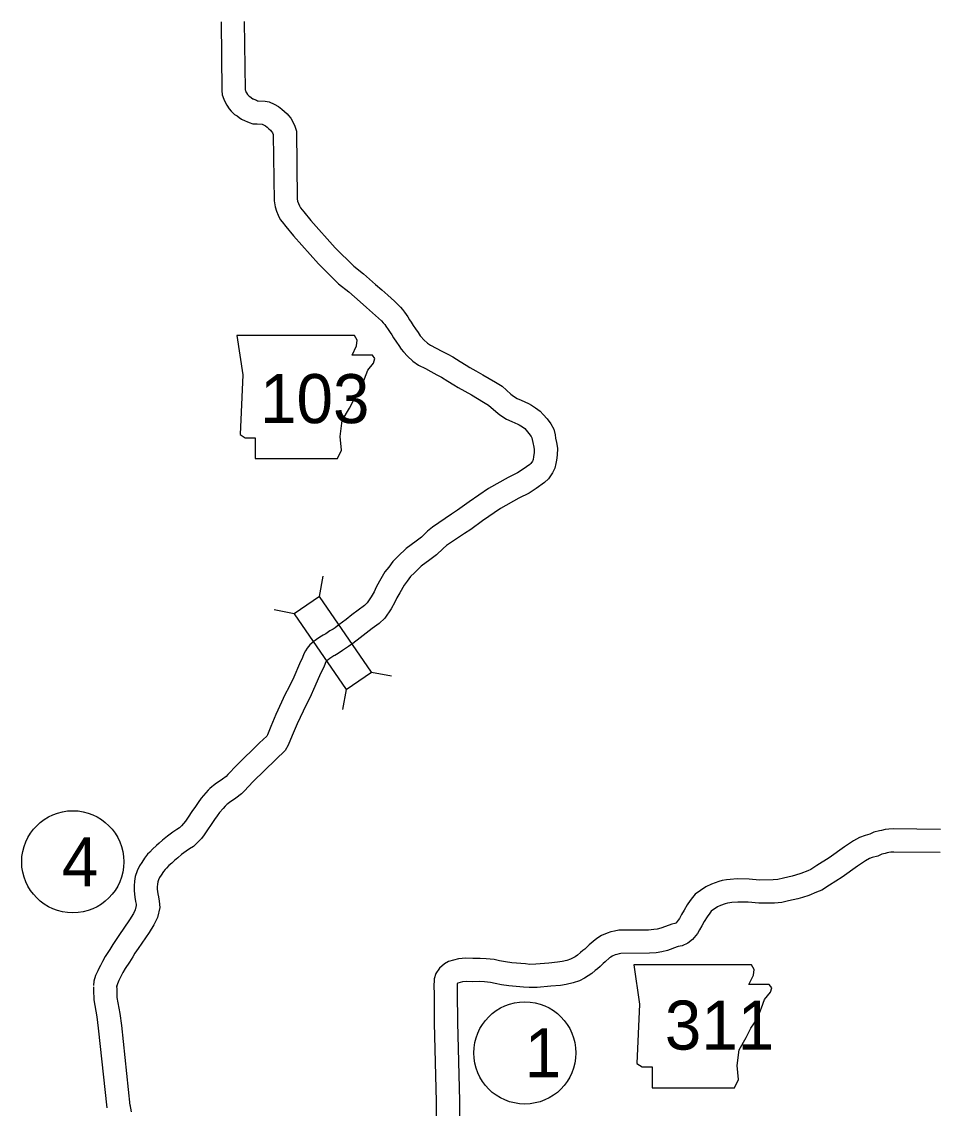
# Model space of a CAD drawing. Extents: x -939622 to -934245, y 1383184 to 1385301.
# Drawn here: x -935340.33 to -935304.73, y 1384302.91 to 1384345.01 of the extents above; entities that cross this region are included whole.
import ezdxf

# ---------------------------------------------------------------- set-up
doc = ezdxf.new("R2010")
doc.units = 0
for name, color, linetype in [('10', 7, 'Continuous'), ('20', 7, 'Continuous'), ('21', 7, 'Continuous'), ('27', 7, 'Continuous')]:
    doc.layers.add(name, color=color, linetype=linetype)

msp = doc.modelspace()

# ---------------------------------------------------------------- linework, layer by layer
at = {"layer": '10'}
for points in [[(-935332.605, 1384345.009), (-935332.57, 1384342.352), (-935332.561, 1384342.183), (-935332.496, 1384342.013), (-935332.449, 1384341.897), (-935332.385, 1384341.773), (-935332.284, 1384341.639), (-935332.206, 1384341.544), (-935332.078, 1384341.419), (-935331.981, 1384341.363), (-935331.9, 1384341.304), (-935331.809, 1384341.237), (-935331.675, 1384341.177), (-935331.598, 1384341.148), (-935331.516, 1384341.105), (-935331.37, 1384341.062), (-935331.21, 1384341.05), (-935331.014, 1384341.044), (-935330.957, 1384341.017), (-935330.884, 1384340.975), (-935330.821, 1384340.926), (-935330.753, 1384340.868), (-935330.693, 1384340.81), (-935330.659, 1384340.772), (-935330.634, 1384340.745), (-935330.609, 1384340.702), (-935330.585, 1384340.647), (-935330.578, 1384340.624), (-935330.547, 1384338.077), (-935330.512, 1384337.844), (-935330.451, 1384337.673), (-935330.396, 1384337.514), (-935330.31, 1384337.353), (-935330.24, 1384337.253), (-935330.097, 1384337.076), (-935329.802, 1384336.722), (-935328.833, 1384335.629), (-935328.056, 1384334.862), (-935327.655, 1384334.55), (-935327.217, 1384334.157), (-935326.962, 1384333.935), (-935326.729, 1384333.738), (-935326.496, 1384333.525), (-935326.39, 1384333.422), (-935326.317, 1384333.344), (-935326.261, 1384333.28), (-935326.215, 1384333.222), (-935326.121, 1384333.089), (-935326.053, 1384332.976), (-935325.988, 1384332.883), (-935325.918, 1384332.768), (-935325.809, 1384332.6), (-935325.713, 1384332.47), (-935325.62, 1384332.319), (-935325.539, 1384332.223), (-935325.384, 1384332.056), (-935325.173, 1384331.856), (-935324.946, 1384331.702), (-935324.683, 1384331.57), (-935324.468, 1384331.453), (-935324.235, 1384331.328), (-935324.064, 1384331.242), (-935323.818, 1384331.087), (-935323.583, 1384330.94), (-935323.418, 1384330.837), (-935323.159, 1384330.694), (-935322.904, 1384330.553), (-935322.43, 1384330.267), (-935322.243, 1384330.156), (-935321.955, 1384329.904), (-935321.805, 1384329.778), (-935321.542, 1384329.614), (-935321.338, 1384329.526), (-935321.104, 1384329.422), (-935321.047, 1384329.389), (-935320.926, 1384329.312), (-935320.837, 1384329.246), (-935320.78, 1384329.187), (-935320.671, 1384329.062), (-935320.587, 1384328.947), (-935320.557, 1384328.893), (-935320.541, 1384328.828), (-935320.521, 1384328.704), (-935320.482, 1384328.531), (-935320.466, 1384328.436), (-935320.473, 1384328.317), (-935320.498, 1384328.153), (-935320.512, 1384328.052), (-935320.521, 1384328.012), (-935320.536, 1384327.982), (-935320.594, 1384327.896), (-935320.637, 1384327.857), (-935320.892, 1384327.671), (-935321.11, 1384327.533), (-935321.483, 1384327.346), (-935322.244, 1384326.922), (-935322.994, 1384326.41), (-935323.445, 1384326.08), (-935323.668, 1384325.931)], [(-935331.705, 1384345.021), (-935331.67, 1384342.381), (-935331.669, 1384342.371), (-935331.659, 1384342.343), (-935331.631, 1384342.275), (-935331.621, 1384342.255), (-935331.574, 1384342.193), (-935331.541, 1384342.153), (-935331.53, 1384342.141), (-935331.487, 1384342.116), (-935331.367, 1384342.029), (-935331.355, 1384342.02), (-935331.333, 1384342.01), (-935331.228, 1384341.97), (-935331.192, 1384341.951), (-935331.164, 1384341.949), (-935330.893, 1384341.94), (-935330.737, 1384341.908), (-935330.544, 1384341.817), (-935330.381, 1384341.725), (-935330.249, 1384341.621), (-935330.146, 1384341.532), (-935330.047, 1384341.437), (-935329.99, 1384341.374), (-935329.904, 1384341.278), (-935329.806, 1384341.112), (-935329.742, 1384340.964), (-935329.68, 1384340.772), (-935329.648, 1384338.149), (-935329.635, 1384338.064), (-935329.602, 1384337.972), (-935329.569, 1384337.875), (-935329.543, 1384337.827), (-935329.521, 1384337.796), (-935329.401, 1384337.647), (-935329.119, 1384337.309), (-935328.18, 1384336.248), (-935327.461, 1384335.539), (-935327.078, 1384335.241), (-935326.621, 1384334.832), (-935326.376, 1384334.618), (-935326.134, 1384334.414), (-935325.879, 1384334.18), (-935325.747, 1384334.053), (-935325.649, 1384333.947), (-935325.57, 1384333.857), (-935325.494, 1384333.761), (-935325.366, 1384333.58), (-935325.298, 1384333.467), (-935325.234, 1384333.376), (-935325.156, 1384333.247), (-935325.068, 1384333.112), (-935324.967, 1384332.975), (-935324.888, 1384332.847), (-935324.864, 1384332.819), (-935324.744, 1384332.69), (-935324.607, 1384332.56), (-935324.489, 1384332.479), (-935324.267, 1384332.368), (-935324.041, 1384332.245), (-935323.819, 1384332.126), (-935323.621, 1384332.026), (-935323.339, 1384331.849), (-935323.107, 1384331.703), (-935322.962, 1384331.613), (-935322.725, 1384331.482), (-935322.453, 1384331.332), (-935321.968, 1384331.04), (-935321.713, 1384330.888), (-935321.368, 1384330.586), (-935321.274, 1384330.507), (-935321.124, 1384330.414), (-935320.978, 1384330.351), (-935320.692, 1384330.224), (-935320.579, 1384330.158), (-935320.416, 1384330.054), (-935320.242, 1384329.925), (-935320.117, 1384329.796), (-935319.968, 1384329.625), (-935319.826, 1384329.431), (-935319.712, 1384329.223), (-935319.658, 1384329.008), (-935319.637, 1384328.874), (-935319.599, 1384328.706), (-935319.561, 1384328.483), (-935319.578, 1384328.223), (-935319.607, 1384328.026), (-935319.625, 1384327.892), (-935319.666, 1384327.71), (-935319.756, 1384327.527), (-935319.909, 1384327.303), (-935320.067, 1384327.159), (-935320.387, 1384326.926), (-935320.667, 1384326.749), (-935321.062, 1384326.55), (-935321.77, 1384326.156), (-935322.474, 1384325.675), (-935322.93, 1384325.342), (-935323.169, 1384325.182)], [(-935323.671, 1384325.929), (-935324.404, 1384325.433), (-935324.598, 1384325.273), (-935324.833, 1384325.043), (-935325.041, 1384324.891), (-935325.435, 1384324.607), (-935325.745, 1384324.3), (-935325.944, 1384324.1), (-935326.103, 1384323.882), (-935326.26, 1384323.692), (-935326.457, 1384323.332), (-935326.591, 1384323.108), (-935326.673, 1384322.926), (-935326.781, 1384322.728), (-935326.938, 1384322.494), (-935327.048, 1384322.393), (-935327.289, 1384322.216), (-935327.529, 1384322.03), (-935327.758, 1384321.856), (-935328.044, 1384321.638), (-935328.186, 1384321.531), (-935328.26, 1384321.481), (-935328.382, 1384321.41), (-935328.547, 1384321.297), (-935328.652, 1384321.237), (-935328.714, 1384321.2), (-935328.808, 1384321.136), (-935328.898, 1384321.078), (-935328.955, 1384321.038), (-935328.991, 1384321.015), (-935329.087, 1384320.937), (-935329.166, 1384320.865), (-935329.27, 1384320.741), (-935329.332, 1384320.634), (-935329.389, 1384320.518), (-935329.447, 1384320.375), (-935329.564, 1384320.137), (-935329.786, 1384319.621), (-935329.974, 1384319.211), (-935330.113, 1384318.952), (-935330.482, 1384318.165), (-935330.674, 1384317.699), (-935330.806, 1384317.379), (-935330.835, 1384317.33), (-935331.107, 1384317.069), (-935331.993, 1384316.2), (-935332.341, 1384315.838), (-935332.408, 1384315.772), (-935332.553, 1384315.659), (-935332.677, 1384315.577), (-935332.781, 1384315.502), (-935332.9, 1384315.417), (-935332.966, 1384315.361), (-935333.036, 1384315.301), (-935333.099, 1384315.235), (-935333.195, 1384315.13), (-935333.37, 1384314.931), (-935333.489, 1384314.759), (-935333.595, 1384314.61), (-935333.731, 1384314.412), (-935333.873, 1384314.196), (-935333.978, 1384314.039), (-935334.054, 1384313.945), (-935334.135, 1384313.851), (-935334.218, 1384313.773), (-935334.313, 1384313.717), (-935334.476, 1384313.604), (-935334.682, 1384313.458), (-935334.877, 1384313.298), (-935335, 1384313.182), (-935335.111, 1384313.089), (-935335.257, 1384312.955), (-935335.367, 1384312.838), (-935335.448, 1384312.754), (-935335.567, 1384312.602), (-935335.674, 1384312.434), (-935335.762, 1384312.301), (-935335.858, 1384312.113), (-935335.931, 1384311.895), (-935335.956, 1384311.709), (-935335.975, 1384311.531), (-935335.972, 1384311.34), (-935335.943, 1384311.085), (-935335.913, 1384310.927), (-935335.889, 1384310.816), (-935335.887, 1384310.767), (-935335.925, 1384310.605), (-935335.997, 1384310.456), (-935336.149, 1384310.21), (-935336.558, 1384309.61), (-935336.695, 1384309.414), (-935336.792, 1384309.258), (-935336.915, 1384309.061), (-935337.09, 1384308.79), (-935337.194, 1384308.597), (-935337.28, 1384308.44), (-935337.355, 1384308.296), (-935337.384, 1384308.235), (-935337.463, 1384308.06), (-935337.535, 1384307.84), (-935337.549, 1384307.667)], [(-935323.167, 1384325.184), (-935323.864, 1384324.712), (-935323.996, 1384324.603), (-935324.25, 1384324.355), (-935324.511, 1384324.163), (-935324.852, 1384323.918), (-935325.109, 1384323.662), (-935325.258, 1384323.513), (-935325.392, 1384323.33), (-935325.511, 1384323.185), (-935325.676, 1384322.884), (-935325.793, 1384322.689), (-935325.867, 1384322.525), (-935326.01, 1384322.263), (-935326.251, 1384321.902), (-935326.477, 1384321.696), (-935326.746, 1384321.498), (-935326.981, 1384321.316), (-935327.214, 1384321.139), (-935327.502, 1384320.92), (-935327.662, 1384320.8), (-935327.779, 1384320.72), (-935327.9, 1384320.649), (-935328.068, 1384320.534), (-935328.2, 1384320.458), (-935328.233, 1384320.439), (-935328.311, 1384320.386), (-935328.393, 1384320.333), (-935328.449, 1384320.293), (-935328.461, 1384320.286), (-935328.501, 1384320.253), (-935328.516, 1384320.239), (-935328.53, 1384320.223), (-935328.538, 1384320.209), (-935328.568, 1384320.149), (-935328.625, 1384320.007), (-935328.746, 1384319.761), (-935328.963, 1384319.255), (-935329.168, 1384318.81), (-935329.309, 1384318.548), (-935329.658, 1384317.803), (-935329.842, 1384317.356), (-935329.998, 1384316.979), (-935330.12, 1384316.768), (-935330.48, 1384316.423), (-935331.353, 1384315.567), (-935331.702, 1384315.203), (-935331.817, 1384315.091), (-935332.028, 1384314.928), (-935332.165, 1384314.837), (-935332.257, 1384314.771), (-935332.346, 1384314.707), (-935332.38, 1384314.678), (-935332.417, 1384314.646), (-935332.442, 1384314.62), (-935332.523, 1384314.53), (-935332.66, 1384314.375), (-935332.752, 1384314.243), (-935332.857, 1384314.094), (-935332.985, 1384313.909), (-935333.123, 1384313.699), (-935333.253, 1384313.505), (-935333.364, 1384313.367), (-935333.484, 1384313.229), (-935333.672, 1384313.05), (-935333.828, 1384312.958), (-935333.961, 1384312.867), (-935334.134, 1384312.743), (-935334.283, 1384312.621), (-935334.402, 1384312.509), (-935334.516, 1384312.413), (-935334.624, 1384312.314), (-935334.715, 1384312.217), (-935334.769, 1384312.161), (-935334.832, 1384312.081), (-935334.918, 1384311.945), (-935334.983, 1384311.847), (-935335.026, 1384311.763), (-935335.05, 1384311.691), (-935335.063, 1384311.6), (-935335.074, 1384311.49), (-935335.073, 1384311.398), (-935335.053, 1384311.221), (-935335.03, 1384311.104), (-935334.995, 1384310.934), (-935334.981, 1384310.689), (-935335.071, 1384310.302), (-935335.208, 1384310.021), (-935335.394, 1384309.72), (-935335.817, 1384309.099), (-935335.944, 1384308.918), (-935336.028, 1384308.782), (-935336.156, 1384308.578), (-935336.315, 1384308.333), (-935336.403, 1384308.168), (-935336.486, 1384308.016), (-935336.55, 1384307.893), (-935336.568, 1384307.857), (-935336.622, 1384307.735), (-935336.647, 1384307.66), (-935336.652, 1384307.592)], [(-935304.723, 1384313.715), (-935306.557, 1384313.738), (-935306.726, 1384313.724), (-935306.867, 1384313.71), (-935307.012, 1384313.679), (-935307.091, 1384313.656), (-935307.307, 1384313.608), (-935307.462, 1384313.528), (-935307.638, 1384313.485), (-935307.859, 1384313.401), (-935308.098, 1384313.268), (-935308.449, 1384313.035), (-935309.035, 1384312.616), (-935309.511, 1384312.316), (-935309.744, 1384312.163), (-935309.868, 1384312.111), (-935310.134, 1384312.003), (-935310.337, 1384311.94), (-935310.47, 1384311.901), (-935310.812, 1384311.826), (-935311.021, 1384311.779), (-935311.205, 1384311.759), (-935311.733, 1384311.753), (-935312.132, 1384311.79), (-935312.609, 1384311.798), (-935312.874, 1384311.777), (-935313.017, 1384311.767), (-935313.185, 1384311.73), (-935313.319, 1384311.698), (-935313.599, 1384311.599), (-935313.815, 1384311.492), (-935314.233, 1384311.205), (-935314.38, 1384311.014), (-935314.516, 1384310.835), (-935314.544, 1384310.788), (-935314.659, 1384310.593), (-935314.757, 1384310.417), (-935314.842, 1384310.265), (-935314.883, 1384310.195), (-935314.961, 1384310.102), (-935314.982, 1384310.085), (-935315.018, 1384310.068), (-935315.14, 1384310.042), (-935315.239, 1384310.006), (-935315.565, 1384309.885), (-935315.697, 1384309.852), (-935315.837, 1384309.833), (-935316.045, 1384309.816), (-935317.191, 1384309.806), (-935317.357, 1384309.776), (-935317.499, 1384309.741), (-935317.639, 1384309.699), (-935317.857, 1384309.608), (-935318.007, 1384309.516), (-935318.11, 1384309.438), (-935318.338, 1384309.247), (-935318.432, 1384309.149), (-935318.509, 1384309.075), (-935318.578, 1384309.018), (-935318.67, 1384308.947), (-935318.788, 1384308.848), (-935318.877, 1384308.785), (-935318.952, 1384308.737), (-935319.061, 1384308.684), (-935319.203, 1384308.634), (-935319.388, 1384308.596), (-935319.564, 1384308.566), (-935319.896, 1384308.535), (-935320.402, 1384308.494), (-935320.633, 1384308.488), (-935320.803, 1384308.503), (-935321.34, 1384308.543), (-935321.583, 1384308.586), (-935321.807, 1384308.625), (-935322.02, 1384308.674), (-935322.325, 1384308.702), (-935322.557, 1384308.719), (-935322.843, 1384308.711), (-935323.117, 1384308.721), (-935323.398, 1384308.704), (-935323.795, 1384308.597), (-935323.949, 1384308.509), (-935324.137, 1384308.334), (-935324.275, 1384308.129), (-935324.34, 1384307.927), (-935324.359, 1384307.602), (-935324.349, 1384307.383), (-935324.341, 1384306.214), (-935324.266, 1384303.172)], [(-935304.735, 1384312.815), (-935306.527, 1384312.837), (-935306.646, 1384312.828), (-935306.726, 1384312.82), (-935306.791, 1384312.806), (-935306.867, 1384312.784), (-935306.998, 1384312.755), (-935307.146, 1384312.678), (-935307.37, 1384312.624), (-935307.478, 1384312.583), (-935307.631, 1384312.498), (-935307.938, 1384312.294), (-935308.533, 1384311.869), (-935309.025, 1384311.558), (-935309.32, 1384311.365), (-935309.524, 1384311.279), (-935309.83, 1384311.155), (-935310.076, 1384311.079), (-935310.247, 1384311.028), (-935310.617, 1384310.947), (-935310.874, 1384310.89), (-935311.151, 1384310.86), (-935311.769, 1384310.852), (-935312.182, 1384310.891), (-935312.581, 1384310.898), (-935312.807, 1384310.88), (-935312.886, 1384310.874), (-935312.982, 1384310.853), (-935313.063, 1384310.833), (-935313.248, 1384310.768), (-935313.359, 1384310.713), (-935313.606, 1384310.544), (-935313.665, 1384310.467), (-935313.77, 1384310.329), (-935313.771, 1384310.328), (-935313.878, 1384310.146), (-935313.972, 1384309.977), (-935314.061, 1384309.819), (-935314.143, 1384309.678), (-935314.329, 1384309.454), (-935314.51, 1384309.311), (-935314.736, 1384309.209), (-935314.889, 1384309.176), (-935314.927, 1384309.162), (-935315.299, 1384309.024), (-935315.526, 1384308.967), (-935315.739, 1384308.938), (-935316.005, 1384308.917), (-935317.109, 1384308.906), (-935317.17, 1384308.895), (-935317.262, 1384308.873), (-935317.336, 1384308.851), (-935317.446, 1384308.804), (-935317.499, 1384308.772), (-935317.549, 1384308.734), (-935317.724, 1384308.588), (-935317.795, 1384308.514), (-935317.907, 1384308.405), (-935318.016, 1384308.315), (-935318.107, 1384308.245), (-935318.237, 1384308.135), (-935318.374, 1384308.038), (-935318.513, 1384307.95), (-935318.713, 1384307.853), (-935318.959, 1384307.765), (-935319.223, 1384307.711), (-935319.448, 1384307.673), (-935319.817, 1384307.638), (-935320.353, 1384307.595), (-935320.662, 1384307.586), (-935320.877, 1384307.606), (-935321.452, 1384307.649), (-935321.738, 1384307.699), (-935321.984, 1384307.742), (-935322.163, 1384307.783), (-935322.399, 1384307.805), (-935322.576, 1384307.818), (-935322.848, 1384307.81), (-935323.108, 1384307.82), (-935323.252, 1384307.812), (-935323.428, 1384307.764), (-935323.448, 1384307.746), (-935323.449, 1384307.744), (-935323.458, 1384307.597), (-935323.449, 1384307.407), (-935323.441, 1384306.228), (-935323.366, 1384303.194)], [(-935337.551, 1384307.61), (-935337.546, 1384307.5), (-935337.536, 1384307.108), (-935337.413, 1384306.452), (-935337.36, 1384306.011), (-935337.032, 1384302.926)], [(-935336.651, 1384307.649), (-935336.646, 1384307.531), (-935336.638, 1384307.202), (-935336.523, 1384306.589), (-935336.465, 1384306.113), (-935336.137, 1384303.021)], [(-935324.266, 1384303.184), (-935324.272, 1384301.361)], [(-935323.366, 1384303.181), (-935323.372, 1384301.362)], [(-935336.141, 1384303.053), (-935336.092, 1384302.773)]]:
    msp.add_lwpolyline(points, dxfattribs=at)
at = {"layer": '20'}
for p, q in [((-935328.788, 1384322.747), (-935328.644, 1384323.525)), ((-935329.768, 1384322.074), (-935330.547, 1384322.219)), ((-935326.772, 1384319.808), (-935325.993, 1384319.663)), ((-935327.751, 1384319.136), (-935327.896, 1384318.357))]:
    msp.add_line(p, q, dxfattribs=at)
msp.add_lwpolyline([(-935326.772, 1384319.808), (-935328.788, 1384322.747), (-935329.768, 1384322.074), (-935327.751, 1384319.136)], close=True, dxfattribs=at)
at = {"layer": '21'}
for points in [[(-935331.993, 1384332.854), (-935331.764, 1384331.331), (-935331.866, 1384329.022), (-935331.663, 1384328.895), (-935331.282, 1384328.895), (-935331.282, 1384328.083), (-935328.085, 1384328.083), (-935327.932, 1384328.413), (-935327.983, 1384328.946), (-935327.907, 1384329.555), (-935327.628, 1384330.037), (-935327.45, 1384330.392), (-935327.197, 1384330.773), (-935327.044, 1384331.179), (-935326.917, 1384331.509), (-935326.689, 1384331.788), (-935326.638, 1384331.966), (-935326.74, 1384332.093), (-935327.526, 1384332.093), (-935327.349, 1384332.448), (-935327.323, 1384332.676), (-935327.429, 1384332.852)], [(-935316.613, 1384308.472), (-935316.385, 1384306.949), (-935316.487, 1384304.64), (-935316.284, 1384304.513), (-935315.903, 1384304.513), (-935315.903, 1384303.701), (-935312.705, 1384303.701), (-935312.553, 1384304.031), (-935312.604, 1384304.564), (-935312.528, 1384305.173), (-935312.249, 1384305.655), (-935312.071, 1384306.01), (-935311.817, 1384306.391), (-935311.665, 1384306.797), (-935311.538, 1384307.127), (-935311.31, 1384307.406), (-935311.259, 1384307.583), (-935311.36, 1384307.71), (-935312.147, 1384307.71), (-935311.969, 1384308.066), (-935311.944, 1384308.294), (-935312.049, 1384308.469)]]:
    msp.add_lwpolyline(points, close=True, dxfattribs=at)
at = {"layer": '27'}
for centre in [(-935338.347, 1384312.46), (-935320.831, 1384305.056)]:
    msp.add_circle(centre, 1.98, dxfattribs=at)

# ---------------------------------------------------------------- texts
at = {"layer": '21'}
for s, p in [('103', (-935331.093, 1384329.458)), ('311', (-935315.407, 1384305.183))]:
    msp.add_text(s, height=1.9008, dxfattribs=at).set_placement(p)
at = {"layer": '27'}
for s, p in [('4', (-935338.772, 1384311.509)), ('1', (-935320.831, 1384304.106))]:
    msp.add_text(s, height=1.901, dxfattribs=at).set_placement(p)

doc.saveas('drawing.dxf')
